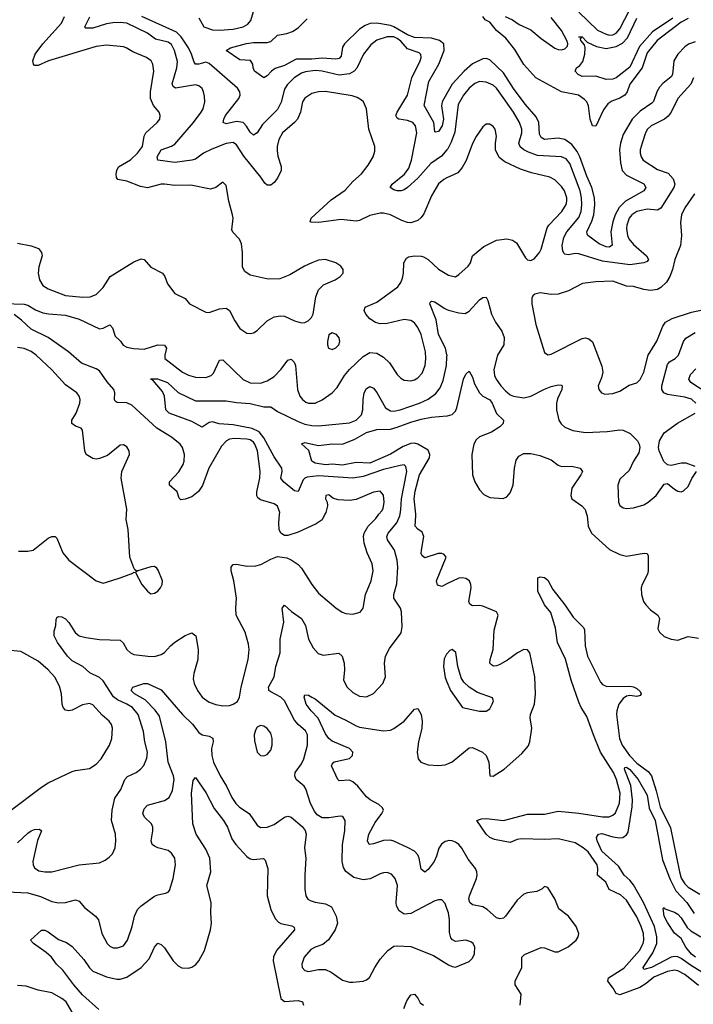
# Model space of a CAD drawing. Header units: inches. Extents: x 1649636 to 1815363, y 506543 to 641975.
# Tile 590 of 656: x 1747503 to 1751440, y 597135 to 602891. Entities that reach past the tile are written whole.
import ezdxf

# ---------------------------------------------------------------- set-up
doc = ezdxf.new("R2010")
doc.units = ezdxf.units.IN
doc.header["$MEASUREMENT"] = 0
for name, color, linetype in [('B7549', 7, 'Continuous'), ('B7559', 7, 'Continuous'), ('B7640', 7, 'Continuous'), ('B7650', 7, 'Continuous')]:
    doc.layers.add(name, color=color, linetype=linetype)

msp = doc.modelspace()

# ---------------------------------------------------------------- linework, layer by layer
at = {"layer": 'B7549', "color": 5}
for points, elevation in [([(1747490, 598078.9), (1747550, 598136.5), (1747570, 598149.2), (1747590, 598156.9), (1747618.5, 598158.5), (1747630.3, 598150), (1747607.4, 598092.6), (1747579.1, 597970), (1747581.1, 597950), (1747590, 597933.4), (1747615.8, 597915.8), (1747649.2, 597909.2), (1747690, 597910.2), (1747850, 597951.3), (1747970, 597963.1), (1748002.6, 597977.4), (1748025.4, 597994.6), (1748045.1, 598014.9), (1748060.5, 598050), (1748064.7, 598090), (1748062.2, 598130), (1748039.3, 598210), (1748044.4, 598270), (1748059.7, 598340.3), (1748094, 598390), (1748117.6, 598450), (1748134, 598466), (1748182.9, 598490), (1748209.6, 598510), (1748228.8, 598531.2), (1748245.8, 598574.2), (1748249.8, 598610), (1748234.8, 598670), (1748226.3, 598730), (1748195, 598830), (1748162.8, 598870), (1748130, 598890.3), (1748074.4, 598914.4), (1748051.7, 598931.7), (1747990, 599025.8), (1747970, 599045.4), (1747913.1, 599073.1), (1747871.3, 599110), (1747810, 599143.9), (1747781.5, 599170), (1747724.8, 599250), (1747705.3, 599290), (1747703.9, 599316.1), (1747713.3, 599350), (1747715.6, 599384.4), (1747722, 599398), (1747730, 599403), (1747750, 599400.3), (1747770, 599388.5), (1747790, 599366.7), (1747828, 599308), (1747850.4, 599290), (1747890, 599279), (1747970, 599267.2), (1748090, 599264.2), (1748108.2, 599248.2), (1748130, 599208.4), (1748150, 599190.3), (1748170, 599180.9), (1748252, 599170), (1748290, 599169.1), (1748330, 599179.6), (1748350, 599192), (1748384, 599230), (1748410, 599251.5), (1748470, 599291.6), (1748510, 599306.7), (1748531.6, 599290), (1748546.4, 599210), (1748544.7, 599150), (1748521.2, 599070), (1748516.9, 599036.9), (1748522.3, 599010), (1748542.4, 598970), (1748570.3, 598930), (1748610, 598902.4), (1748650, 598887.9), (1748690, 598879.6), (1748730, 598882.3), (1748750.9, 598889.1), (1748775.2, 598904.8), (1748788.2, 598930), (1748796.5, 598990), (1748837.7, 599150), (1748844.1, 599210), (1748840.5, 599240.5), (1748821.5, 599310), (1748768.3, 599410), (1748765.7, 599450), (1748769.8, 599510), (1748754, 599610), (1748739.1, 599670), (1748738.7, 599690), (1748742.9, 599697.1), (1748750, 599705.5), (1748770, 599708.7), (1748830, 599696.5), (1748882.2, 599697.8), (1748913.2, 599706.8), (1748970, 599736.9), (1749010, 599752), (1749064.9, 599744.9), (1749090, 599734), (1749130, 599706.7), (1749150, 599684.4), (1749210, 599588.5), (1749250, 599538.7), (1749350, 599452.2), (1749387.1, 599427.1), (1749410, 599418.9), (1749450, 599416.5), (1749492.9, 599427.1), (1749509.6, 599450.3), (1749524.2, 599530), (1749557.4, 599610), (1749568.6, 599668.6), (1749563.1, 599710), (1749534, 599774), (1749516.8, 599830), (1749512.4, 599870), (1749515.9, 599890), (1749538.9, 599930), (1749584, 599976), (1749602.8, 600000)], 560), ([(1747495.8, 599784.2), (1747550, 599784.6), (1747581.2, 599790), (1747670, 599860.3), (1747690, 599870.3), (1747710, 599870.4), (1747719.7, 599859.7), (1747754.8, 599774.8), (1747790, 599731.8), (1747950, 599610.4), (1747990, 599598), (1748010, 599602), (1748090, 599628), (1748164, 599656), (1748170, 599662), (1748179.6, 599659.6), (1748217.3, 599590), (1748250, 599550.8), (1748270, 599534.8), (1748290, 599538.8), (1748310, 599550.8), (1748326, 599570), (1748335.6, 599590), (1748337.6, 599610), (1748312.8, 599672.8), (1748303.9, 599683.9), (1748290, 599694.5), (1748270, 599692), (1748194, 599670), (1748182, 599662), (1748186, 599670), (1748175.3, 599675.3), (1748170, 599686), (1748147.6, 599750), (1748136.8, 599910), (1748125.3, 599970), (1748127.5, 600000)], 580), ([(1750000, 597695.4), (1749990, 597723.7), (1749970, 597745.6), (1749950, 597746.9), (1749930, 597741), (1749790, 597666.4), (1749750, 597663.1), (1749721.5, 597681.5), (1749705.1, 597710), (1749702.4, 597730), (1749710.8, 597830), (1749698.3, 597870), (1749676.4, 597896.4), (1749650, 597905.1), (1749630, 597903.5), (1749610, 597898.9), (1749551.1, 597868.9), (1749510, 597862.2), (1749456.5, 597876.5), (1749410, 597911), (1749395.3, 597935.3), (1749388.5, 597970), (1749390.5, 598070), (1749403.1, 598150), (1749405.6, 598210), (1749392.4, 598232.4), (1749375.8, 598235.8), (1749310, 598225.6), (1749270, 598226), (1749242.2, 598242.2), (1749225.2, 598265.2), (1749202.6, 598310), (1749175, 598395), (1749165.1, 598410), (1749119.1, 598450), (1749110.9, 598470), (1749113.1, 598490), (1749150, 598540.3), (1749164.4, 598570), (1749185.3, 598650), (1749185.8, 598710), (1749174, 598734), (1749130.9, 598770.9), (1749110, 598795.6), (1749049.9, 598909.9), (1749028.4, 598930), (1748970, 598961.4), (1748959.7, 598970), (1748958.4, 598978.4), (1748957.2, 598990), (1748989.8, 599050), (1748999.8, 599110), (1749026.2, 599190), (1749025.8, 599270), (1749046.2, 599370), (1749036.2, 599450), (1749050, 599467.7), (1749091.6, 599431.6), (1749150.2, 599390), (1749172.6, 599350), (1749190.2, 599270), (1749218.8, 599218.8), (1749246.6, 599186.6), (1749275.8, 599175.8), (1749367.7, 599187.7), (1749387.2, 599170), (1749399.7, 599130), (1749400.8, 599090), (1749394.9, 599030), (1749417.6, 598990), (1749450, 598958.7), (1749490, 598936.9), (1749530, 598933.6), (1749570, 598952.6), (1749625.4, 599010), (1749641, 599050), (1749634.5, 599130), (1749640.9, 599170), (1749664.1, 599215.9), (1749732.8, 599307.2), (1749738.9, 599341.1), (1749734.2, 599430), (1749727.7, 599450), (1749689.8, 599510), (1749688.9, 599530), (1749706.3, 599593.7), (1749712.1, 599690), (1749709, 599731), (1749693.9, 599790), (1749653.3, 599850), (1749647.9, 599870), (1749656.1, 599890), (1749707.3, 599950), (1749724.2, 599990), (1749726.1, 600000)], 540), ([(1749286.5, 600000), (1749270, 599966.9), (1749236.6, 599943.4), (1749130, 599895.1), (1749070, 599875.6), (1749050, 599876.4), (1749030, 599889.6), (1749019.8, 599910), (1749017, 599950), (1749022.1, 600000)], 560), ([(1750000, 599592.2), (1749970, 599577.4), (1749945.3, 599585.3), (1749939.8, 599610), (1749996, 599750), (1749984.1, 599764.1), (1749969.6, 599769.6), (1749949.6, 599769.6), (1749870, 599745.1), (1749856, 599756), (1749849.8, 599769.8), (1749850.8, 599790), (1749865.8, 599870), (1749855.9, 599895.9), (1749830, 599912.4), (1749814.5, 599930), (1749818.4, 599990), (1749817.4, 600000)], 520), ([(1747450, 598267.6), (1747630, 598405.5), (1747669.3, 598430.7), (1747810, 598495.6), (1747830, 598502.3), (1747910, 598513.1), (1747950, 598538.9), (1747978.7, 598570), (1748027.6, 598650), (1748041.2, 598690), (1748044.5, 598750), (1748039.2, 598770), (1748026.6, 598790), (1747984.6, 598824.6), (1747930, 598885.4), (1747910, 598894), (1747870, 598885.8), (1747810, 598854.8), (1747790, 598850.9), (1747770, 598855.4), (1747758, 598870), (1747750.8, 598890), (1747748.2, 598950), (1747735.5, 598995.5), (1747707.4, 599047.4), (1747670, 599090.9), (1747610, 599140.9), (1747510, 599196.9), (1747430, 599205.7)], 580), ([(1750000, 599184.2), (1749998, 599182), (1749984.4, 599155.6), (1749979.5, 599110), (1749990, 599044.7), (1750000, 599020.2)], 540), ([(1747430, 597792.3), (1747550, 597787.6), (1747624.8, 597764.8), (1747690, 597736.8), (1747730, 597729.2), (1747770, 597730.2), (1747830, 597745.5), (1747850, 597737.4), (1747881.3, 597701.3), (1747946.4, 597650), (1747963.1, 597630), (1747982.6, 597550), (1748014.4, 597490), (1748030, 597474.4), (1748050, 597465.3), (1748074.9, 597465.1), (1748110, 597477.1), (1748132.2, 597510), (1748159.7, 597590), (1748174.5, 597650), (1748192.2, 597690), (1748212.6, 597710), (1748290, 597767.7), (1748310, 597776), (1748355.9, 597784.1), (1748370, 597790.7), (1748378.6, 597801.4), (1748400.4, 597870), (1748413.5, 597950), (1748409.7, 597990), (1748390, 598019.6), (1748370, 598034.3), (1748310, 598050.8), (1748290, 598059.2), (1748277.7, 598070), (1748270.9, 598090.9), (1748281.2, 598150), (1748280.3, 598170), (1748272.8, 598190), (1748233.3, 598230), (1748223.1, 598250), (1748230, 598277.6), (1748250, 598300.2), (1748350, 598325.8), (1748376, 598344), (1748395.6, 598384.4), (1748406.5, 598450), (1748402.8, 598470), (1748370.6, 598550.6), (1748357.6, 598670), (1748319.7, 598819.7), (1748295.4, 598855.4), (1748235.5, 598915.5), (1748174.7, 598950), (1748153.6, 598970), (1748164, 598990), (1748229, 599010), (1748250, 599010.2), (1748330, 598974), (1748454.8, 598830), (1748512.5, 598772.5), (1748550, 598723.2), (1748570, 598711.1), (1748610, 598701.8), (1748631.6, 598691.6), (1748634.4, 598670), (1748624.1, 598630), (1748625.2, 598590), (1748636.3, 598550), (1748674.2, 598470), (1748711.8, 598410), (1748743.4, 598343.4), (1748767.2, 598310), (1748788.5, 598288.5), (1748843.6, 598250), (1748890, 598183.1), (1748910, 598169), (1748950, 598171.3), (1748990, 598187.3), (1749050, 598229.1), (1749070, 598234.4), (1749090.4, 598230), (1749154.6, 598174.6), (1749172.2, 598152.2), (1749176.5, 598130), (1749167, 598050), (1749176.1, 597990), (1749168.9, 597890), (1749169.1, 597809.1), (1749175.3, 597770), (1749186.4, 597750), (1749201.2, 597741.2), (1749230, 597731.5), (1749290, 597722.8), (1749324.7, 597704.7), (1749352.6, 597650), (1749360.2, 597610), (1749346.9, 597570), (1749307.4, 597512.6), (1749274.3, 597485.7), (1749230, 597469.7), (1749205.1, 597454.9), (1749165.3, 597410), (1749151.7, 597370), (1749154, 597350), (1749170, 597332.4), (1749190, 597327.9), (1749250, 597339.6), (1749290, 597339.6), (1749323.5, 597323.5), (1749390, 597277.1), (1749430, 597263.8), (1749450, 597263.8), (1749510, 597270.4), (1749530, 597278), (1749548.2, 597291.8), (1749578.3, 597350), (1749610, 597398.4), (1749655.1, 597450), (1749690, 597474.9), (1749710, 597478), (1749790, 597473.1), (1749921, 597421), (1750000, 597372.4)], 540), ([(1750000, 598089.2), (1749990, 598086.5), (1749967.8, 598072.2), (1749952, 598048), (1749939.1, 598000.9), (1749924.8, 597970), (1749890, 597923.1), (1749870, 597908.7), (1749850, 597925.6), (1749838.4, 597990), (1749829.4, 598009.4), (1749809.9, 598029.9), (1749774.3, 598050), (1749690, 598089.9), (1749670, 598094.7), (1749630, 598093.2), (1749570, 598072.8), (1749545.1, 598070), (1749535.3, 598090), (1749543.8, 598130), (1749581.2, 598198.8), (1749620.5, 598250), (1749629.6, 598270), (1749624, 598284), (1749602.5, 598302.5), (1749550.9, 598330.9), (1749530, 598348), (1749479.2, 598410), (1749450, 598436.2), (1749430, 598446.2), (1749370, 598441.7), (1749361.7, 598450), (1749325.7, 598530), (1749330, 598539.1), (1749338.4, 598550), (1749350, 598555.2), (1749430, 598571.3), (1749448.7, 598590), (1749449.8, 598610), (1749430.7, 598630), (1749330, 598674.2), (1749309, 598689), (1749290, 598716.5), (1749248.1, 598808.1), (1749206.4, 598850), (1749177, 598890), (1749165.6, 598930), (1749170, 598944), (1749190, 598942), (1749210, 598931.5), (1749230, 598920.2), (1749346, 598826), (1749410, 598797), (1749470, 598762.3), (1749490, 598755.5), (1749630, 598734.7), (1749670, 598738), (1749690, 598746.7), (1749749.2, 598790.8), (1749810, 598861.3), (1749830, 598863.8), (1749849.3, 598829.3), (1749856.1, 598790), (1749853.4, 598750), (1749834.2, 598670), (1749827, 598610), (1749832.2, 598570), (1749847.9, 598550), (1749890, 598535), (1749950, 598531.6), (1749990, 598534.5), (1750000, 598539.2)], 520), ([(1747965.3, 597105.3), (1747870, 597191.3), (1747818.9, 597250), (1747755.2, 597335.2), (1747717.6, 597370), (1747689.7, 597410), (1747658.6, 597438.6), (1747582.9, 597490), (1747566.6, 597510), (1747630, 597568), (1747650, 597568.5), (1747670, 597559.5), (1747730, 597514.2), (1747776.6, 597496.6), (1747810, 597472.7), (1747877.7, 597397.7), (1747910, 597349.3), (1747930, 597328.1), (1748010, 597296.9), (1748070, 597282.2), (1748090, 597281.6), (1748130, 597293.9), (1748213.3, 597350), (1748258.8, 597401.2), (1748290.6, 597469.4), (1748310, 597492.7), (1748330, 597485.5), (1748350, 597465.8), (1748399.1, 597390), (1748430, 597359.6), (1748450, 597349.3), (1748490, 597346.4), (1748510, 597352.6), (1748532.7, 597367.3), (1748550.6, 597389.4), (1748582.8, 597450), (1748617.8, 597570), (1748623.7, 597610), (1748619.3, 597670), (1748621.5, 597730), (1748596.5, 597830), (1748620.2, 597910), (1748613.8, 597990), (1748590, 598042.4), (1748534.7, 598130), (1748514.7, 598190), (1748506.7, 598370), (1748516.9, 598443.1), (1748530, 598460.7), (1748590, 598372.9), (1748639, 598279), (1748694.9, 598210), (1748718.5, 598170), (1748743.3, 598103.3), (1748765.7, 598070), (1748830, 597998.5), (1748850, 597984.9), (1748870, 597981.5), (1748927.5, 597987.5), (1748937.8, 597977.8), (1748952.3, 597930), (1748950.2, 597769.8), (1748971, 597690), (1748997, 597637), (1749014.7, 597614.7), (1749030, 597607.4), (1749094.1, 597594.1), (1749106.6, 597586.6), (1749109.2, 597570), (1749004.1, 597450), (1748986.5, 597413.5), (1748983.7, 597390), (1749030, 597168.5), (1749051.3, 597151.3), (1749130, 597157.1), (1749155.8, 597150), (1749161.3, 597130)], 520), ([(1747808.7, 597090), (1747774.5, 597150), (1747750, 597168.6), (1747690, 597202.2), (1747610, 597217.8), (1747541.7, 597241.7), (1747490, 597245.6)], 540), ([(1749748.2, 597110), (1749765, 597155), (1749790, 597190.3), (1749810, 597194), (1749830, 597170.6), (1749844.5, 597144.4), (1749863, 597130)], 520)]:
    msp.add_lwpolyline(points, dxfattribs=dict(at, elevation=elevation))
at = {"layer": 'B7549', "color": 5, "elevation": 560}
msp.add_lwpolyline([(1748910, 598764.5), (1748890, 598754.5), (1748881.8, 598738.2), (1748874, 598710), (1748875.1, 598675.1), (1748890.5, 598610), (1748910, 598590.5), (1748930, 598588.5), (1748950, 598595.5), (1748970, 598620.7), (1748979.1, 598650), (1748978.3, 598690), (1748970, 598719.3), (1748950, 598747.3), (1748930, 598760.7)], close=True, dxfattribs=at)
at = {"layer": 'B7559', "color": 5}
for points, elevation in [([(1750816, 600000), (1750819.2, 599990), (1750826.2, 599930), (1750844.4, 599890), (1750950, 599793.4), (1751010, 599764.9), (1751050, 599754.9), (1751152.4, 599772.4), (1751170.3, 599770.3), (1751177.1, 599757.1), (1751176.5, 599670), (1751171.4, 599650), (1751140.8, 599590), (1751135.8, 599570), (1751138, 599530), (1751149.1, 599490), (1751162.3, 599470), (1751190, 599440.3), (1751232.2, 599410), (1751238.6, 599398.6), (1751242.6, 599390), (1751233.4, 599330), (1751243.1, 599310), (1751270, 599286), (1751310, 599270.3), (1751350, 599264), (1751410, 599285.7), (1751470, 599275.8)], 520), ([(1750000, 598539.2), (1750030, 598553.4), (1750130, 598634), (1750150, 598637.3), (1750208.5, 598610), (1750229, 598590), (1750244.2, 598550), (1750250, 598471.3), (1750270, 598468.4), (1750333.6, 598510), (1750438.5, 598601.5), (1750474.9, 598645.1), (1750484.4, 598670), (1750496.8, 598750), (1750487.3, 598810), (1750489, 598830), (1750511.3, 598890), (1750517.1, 598950), (1750513.7, 599050), (1750484.2, 599190), (1750470, 599208.3), (1750450, 599208.7), (1750413.4, 599190), (1750354, 599146), (1750310, 599121.6), (1750290, 599112.9), (1750271.7, 599111.7), (1750259.9, 599119.9), (1750251.7, 599130), (1750252.1, 599150), (1750270.4, 599209.6), (1750276.9, 599323.1), (1750298.7, 599410), (1750290, 599429.2), (1750210, 599462.3), (1750190, 599467.3), (1750150, 599464), (1750134, 599474), (1750128.7, 599490), (1750141.5, 599570), (1750140.7, 599590), (1750131.8, 599610), (1750110, 599624.8), (1750090, 599629), (1750070, 599626.8), (1750000, 599592.2)], 520), ([(1751470, 597245.3), (1751391.2, 597310), (1751350, 597331.3), (1751330, 597334.7), (1751290, 597326.9), (1751210, 597293.7), (1751163.9, 597256.1), (1751126.7, 597233.3), (1751010, 597191.2), (1750990, 597198.2), (1750972.2, 597230), (1750941.4, 597270), (1750944.5, 597290), (1751033.1, 597346.9), (1751124.9, 597450), (1751147.1, 597490), (1751150.8, 597510), (1751148.3, 597550), (1751135.6, 597590), (1751110, 597646), (1751050, 597744.5), (1751015.2, 597775.2), (1750947.4, 597807.4), (1750928, 597850), (1750879.3, 597890), (1750882, 597930), (1750877.9, 597950), (1750825.9, 598025.9), (1750796.9, 598050), (1750750, 598079.4), (1750650, 598101.8), (1750570, 598098.6), (1750436.5, 598103.5), (1750410, 598097.9), (1750370, 598080.2), (1750278.9, 598098.9), (1750250.8, 598110), (1750230, 598129.2), (1750174.7, 598210), (1750201.3, 598218.7), (1750230, 598221.2), (1750330, 598210.1), (1750470, 598246.9), (1750570, 598247.2), (1750650, 598263.6), (1750770, 598252.5), (1750908.7, 598231.3), (1750948.1, 598231.9), (1750970, 598240.6), (1750984.8, 598255.2), (1751008.2, 598311.8), (1751011.8, 598370), (1750990.3, 598450), (1750973, 598490), (1750898.5, 598610), (1750856.3, 598710), (1750818.3, 598818.3), (1750784.8, 598870), (1750770, 598902.4), (1750725.4, 599030), (1750693.4, 599153.4), (1750645.6, 599250), (1750634.2, 599334.2), (1750606.4, 599426.4), (1750569.8, 599470), (1750531.3, 599550), (1750532.1, 599627.9), (1750545.6, 599634.4), (1750569.7, 599630.3), (1750590, 599614.9), (1750619.4, 599559.4), (1750690, 599470.1), (1750738.3, 599398.3), (1750798.1, 599338.1), (1750803.7, 599323.7), (1750808.6, 599231.4), (1750821.6, 599170), (1750897.6, 599017.6), (1750910, 599004.3), (1750933.9, 598993.9), (1751070, 598994.6), (1751090, 598990.9), (1751110, 598982), (1751130, 598964), (1751135.3, 598950), (1751130, 598939.5), (1751110, 598935.4), (1751070, 598939.8), (1751050, 598935.6), (1751030, 598922.7), (1751005, 598890), (1750992.2, 598850), (1750991.6, 598830), (1751008.4, 598690), (1751024.6, 598650), (1751067.3, 598590), (1751110, 598545.6), (1751176, 598496), (1751195.5, 598470), (1751223.9, 598383.9), (1751246.4, 598290), (1751307.2, 598167.2), (1751358.9, 597910), (1751370, 597873.4), (1751390, 597839.2), (1751410, 597819.8), (1751478.7, 597778.7)], 480), ([(1750000, 599020.2), (1750020.5, 598970), (1750091.3, 598870), (1750190, 598848.8), (1750230, 598848.7), (1750250, 598863), (1750265.1, 598890), (1750272, 598910), (1750266.8, 598926.8), (1750178.9, 598958.9), (1750129.6, 598989.6), (1750099.3, 599019.3), (1750084, 599044), (1750062.9, 599110), (1750051.7, 599191.7), (1750030, 599208.7), (1750016.9, 599203.1), (1750000, 599184.2)], 540), ([(1751490, 597323.3), (1751423.8, 597363.8), (1751370, 597404), (1751350, 597412.6), (1751330, 597414.8), (1751310, 597411.1), (1751195.2, 597350), (1751150, 597339.3), (1751147.6, 597350), (1751204.4, 597435.6), (1751226, 597490), (1751227.6, 597530), (1751212.8, 597590), (1751149.6, 597730), (1751090, 597833), (1751070, 597860.2), (1751035.4, 597890), (1751003.6, 597943.6), (1750904.7, 598030), (1750877.9, 598090), (1750873.6, 598110), (1750885.1, 598130), (1750905.4, 598134.6), (1750970, 598114.1), (1751010, 598108.4), (1751028.9, 598111.1), (1751050, 598125.2), (1751058.9, 598141.1), (1751082.2, 598290), (1751084.1, 598330), (1751074.1, 598414.1), (1751037.6, 598510), (1751040, 598520), (1751050, 598521.8), (1751070, 598507.3), (1751118.3, 598450), (1751170, 598358.6), (1751182.5, 598282.5), (1751216.4, 598210), (1751260.2, 597980.2), (1751304, 597864), (1751338.5, 597798.5), (1751402.8, 597730), (1751445.3, 597665.3)], 460), ([(1750427.4, 597130), (1750433.7, 597193.7), (1750399.7, 597250), (1750398.3, 597270), (1750438, 597350), (1750438.5, 597410), (1750453.1, 597426.9), (1750550, 597467.4), (1750570, 597464.9), (1750630, 597441.3), (1750650, 597442.8), (1750707.8, 597472.2), (1750755.6, 597510), (1750768, 597530), (1750771.3, 597550), (1750755.1, 597590), (1750710, 597649.6), (1750653.6, 597693.6), (1750630, 597752.3), (1750590, 597819), (1750570, 597824), (1750556, 597810), (1750525.5, 597794.5), (1750470, 597787.3), (1750450, 597779.2), (1750410, 597744), (1750341.5, 597650), (1750330, 597639.8), (1750310, 597635.3), (1750290, 597641.5), (1750234.5, 597690), (1750210, 597705), (1750150, 597717.3), (1750133.6, 597730), (1750128.8, 597750), (1750131, 597770), (1750173.2, 597870), (1750177.4, 597890), (1750175.3, 597910), (1750166.6, 597930), (1750123.8, 597983.8), (1750087.6, 598047.6), (1750070, 598068.9), (1750050, 598083.4), (1750030, 598091.3), (1750010, 598091.9), (1750000, 598089.2)], 520), ([(1750000, 597372.4), (1750010, 597366.3), (1750030, 597356), (1750050, 597353.4), (1750130, 597385.3), (1750150, 597405.5), (1750161.3, 597430), (1750162.4, 597470), (1750153.3, 597490), (1750140.7, 597500.7), (1750110, 597509.7), (1750050, 597502.6), (1750032.1, 597512.1), (1750023.5, 597523.5), (1750014.8, 597554.8), (1750014.5, 597630), (1750009, 597670), (1750000, 597695.4)], 540), ([(1751453.8, 597410), (1751430, 597429.4), (1751397.2, 597470), (1751370, 597520.5), (1751330.9, 597550.9), (1751290, 597613.3), (1751269.9, 597650), (1751263.9, 597696.1), (1751270, 597700.7), (1751274.3, 597694.3), (1751330, 597674), (1751350, 597662.3), (1751370, 597641.4), (1751404.5, 597584.5), (1751424.7, 597564.7), (1751484.2, 597530)], 440)]:
    msp.add_lwpolyline(points, dxfattribs=dict(at, elevation=elevation))
at = {"layer": 'B7640', "color": 5}
for points, elevation in [([(1747490, 601584.2), (1747570, 601568.9), (1747613.1, 601553.1), (1747630.2, 601530.2), (1747633.8, 601510), (1747614.8, 601445.2), (1747610.2, 601410), (1747617.8, 601370), (1747637.9, 601337.9), (1747670, 601318), (1747770, 601279.3), (1747871.9, 601268.1), (1747915.3, 601270), (1747950, 601284.2), (1747990, 601324.4), (1748031.8, 601390), (1748170, 601475.2), (1748212.8, 601492.8), (1748230, 601488.4), (1748270, 601444.2), (1748337.1, 601410), (1748350.4, 601390), (1748367.1, 601347.1), (1748410, 601290.7), (1748470, 601260.5), (1748496.3, 601230), (1748590, 601181.6), (1748610, 601179.3), (1748670, 601201.6), (1748710, 601204), (1748730, 601191), (1748760.3, 601130), (1748790, 601086), (1748830, 601058), (1748850, 601055.5), (1748870, 601060.5), (1748890, 601074.4), (1748950, 601130.3), (1748990, 601153.1), (1749030, 601159.5), (1749050, 601157), (1749110, 601130.4), (1749150, 601118.7), (1749170, 601121.3), (1749189.7, 601130.3), (1749209.4, 601150), (1749218.4, 601170), (1749233.7, 601270), (1749248.5, 601311.5), (1749278.5, 601341.5), (1749346.6, 601370), (1749377, 601390), (1749392.7, 601410), (1749393.2, 601430), (1749379, 601450), (1749350, 601469.2), (1749290, 601489.3), (1749250, 601484.5), (1749210, 601469.5), (1749166.8, 601450), (1749081.2, 601398.8), (1749023.1, 601376.9), (1748954.9, 601374.9), (1748850, 601397.6), (1748818.3, 601418.3), (1748804.9, 601444.9), (1748805.7, 601530), (1748799.8, 601579.8), (1748788.5, 601608.5), (1748748.5, 601648.5), (1748742.8, 601662.8), (1748749.7, 601730), (1748746.9, 601750), (1748724.4, 601830), (1748710, 601922), (1748690, 601942), (1748650.3, 601909.7), (1748619.1, 601900.9), (1748503.3, 601923.3), (1748410, 601921.4), (1748349.8, 601929.8), (1748329.8, 601929.8), (1748250, 601908.4), (1748210, 601914.9), (1748130, 601947.6), (1748077.5, 601957.5), (1748067.9, 601967.9), (1748067.5, 601987.5), (1748069.8, 602010), (1748080.9, 602030), (1748150, 602072.1), (1748192, 602110), (1748220.2, 602150), (1748231, 602209), (1748240.7, 602230), (1748306.3, 602290), (1748321.3, 602310), (1748324.7, 602330), (1748317.4, 602350), (1748284.2, 602390), (1748268.2, 602430), (1748267.9, 602470), (1748286.8, 602590), (1748281.6, 602630), (1748270.5, 602650.5), (1748244.7, 602670), (1748163.3, 602703.3), (1748126, 602726), (1748110, 602731.6), (1748010, 602742.1), (1747950, 602735), (1747670.4, 602650), (1747610, 602623.5), (1747590, 602623.6), (1747584.2, 602630), (1747579.7, 602650), (1747592.8, 602690), (1747637.3, 602750), (1747746.8, 602870), (1747765.4, 602910)], 580), ([(1750000, 601965.9), (1749982.5, 601957.5), (1749950, 601931.1), (1749910, 601860.5), (1749864.8, 601755.2), (1749850, 601734), (1749830, 601716.8), (1749790, 601703.5), (1749770, 601705.7), (1749736.4, 601716.4), (1749669.8, 601749.8), (1749630, 601759.3), (1749610, 601759.3), (1749550, 601746.2), (1749490, 601716.8), (1749470, 601712.8), (1749382.5, 601722.5), (1749250, 601705.3), (1749207.2, 601707.2), (1749201.2, 601710), (1749205.6, 601730), (1749323.1, 601836.9), (1749405, 601895), (1749450, 601944.9), (1749501.1, 601990), (1749540.4, 602039.6), (1749569.7, 602090), (1749578, 602122), (1749578.7, 602150), (1749544.5, 602250), (1749530.7, 602370.7), (1749512.8, 602410), (1749500.7, 602420.7), (1749475.8, 602435.8), (1749445.3, 602445.3), (1749290, 602471.3), (1749250, 602469.8), (1749210, 602459.8), (1749170, 602432.8), (1749156.8, 602410), (1749144.3, 602350), (1749125.8, 602310), (1749109.6, 602290.4), (1749039.8, 602230), (1749017, 602190), (1749007.5, 602150), (1749006.9, 602126.9), (1749012.6, 602092.6), (1749031.7, 602031.7), (1749031.1, 602010), (1749010, 601965.1), (1748990, 601939.7), (1748970, 601924.4), (1748950, 601923), (1748935.3, 601935.3), (1748912.4, 601970), (1748813.4, 602093.4), (1748770, 602159.2), (1748750, 602172.2), (1748710, 602167.9), (1748625.4, 602134.6), (1748578, 602110), (1748530, 602076.2), (1748510, 602069.1), (1748410, 602055.5), (1748309.9, 602069.9), (1748306.8, 602090), (1748330, 602130.2), (1748390, 602150.7), (1748410, 602163.2), (1748519.2, 602290), (1748564.5, 602350), (1748575, 602370), (1748584.4, 602410), (1748583.6, 602443.6), (1748577.6, 602470), (1748568.9, 602488.9), (1748550, 602504.4), (1748529.8, 602509.8), (1748414, 602490), (1748399.4, 602499.4), (1748394.9, 602514.9), (1748422.2, 602610), (1748426.1, 602646.1), (1748406.9, 602710), (1748390, 602745), (1748370, 602759.3), (1748297.4, 602777.4), (1748250, 602812.6), (1748129.5, 602870), (1748090, 602875.3), (1748047, 602873), (1748010, 602866.1), (1747930, 602841.5), (1747890, 602841.3), (1747883.1, 602850), (1747912.3, 602907.7)], 560), ([(1750000, 602129.9), (1749967.7, 602092.3), (1749905.9, 602050), (1749830, 601963.6), (1749770, 601910.8), (1749750, 601895.8), (1749733.4, 601890), (1749709, 601890), (1749690, 601895.4), (1749667.3, 601910), (1749679.7, 601930), (1749751.9, 601988.1), (1749777.1, 602022.9), (1749793, 602070), (1749824.6, 602230), (1749816.5, 602270), (1749799.8, 602290), (1749770, 602301.6), (1749718, 602310), (1749710, 602315.1), (1749701.8, 602330), (1749708.3, 602350), (1749769.2, 602450), (1749794.1, 602550), (1749843.4, 602650), (1749849.8, 602670), (1749847.7, 602687.7), (1749837.1, 602697.2), (1749770, 602719.5), (1749730, 602764.9), (1749710, 602780.6), (1749690, 602790.3), (1749650, 602790.4), (1749590, 602770.6), (1749555.8, 602744.2), (1749513.2, 602690), (1749473.5, 602606.5), (1749458.6, 602590), (1749430, 602574.7), (1749370, 602566.8), (1749270, 602590.3), (1749230, 602593.7), (1749173.6, 602586.4), (1749150, 602578.4), (1749107.1, 602550), (1749066.4, 602510), (1749050, 602484.2), (1749030.9, 602409.1), (1749010, 602365.3), (1748922.4, 602277.6), (1748890, 602229.6), (1748870, 602216.4), (1748850, 602232.9), (1748828.7, 602268.7), (1748809.4, 602289.4), (1748770, 602296.2), (1748710, 602282), (1748691.6, 602290), (1748695.5, 602310), (1748706, 602330), (1748782.9, 602430), (1748790.7, 602450), (1748789, 602469), (1748776.8, 602490), (1748610, 602635.3), (1748590, 602641.7), (1748550, 602630.5), (1748530, 602630.7), (1748521.9, 602641.9), (1748507.2, 602690), (1748490, 602726.6), (1748447, 602790), (1748418.8, 602818.8), (1748216.8, 602910)], 540), ([(1748550, 602901.7), (1748579.6, 602850), (1748630, 602832), (1748670, 602830.1), (1748750, 602836.1), (1748809.7, 602850), (1748835.7, 602864.3), (1748854.7, 602885.3), (1748870, 602938.4)], 540), ([(1750000, 602460.2), (1749971.5, 602410), (1749967.9, 602387.9), (1749979.3, 602310), (1749971.4, 602270), (1749950, 602236.3), (1749933.6, 602233.6), (1749930, 602235.3), (1749922.9, 602290), (1749867.9, 602390), (1749894.1, 602530), (1749952.7, 602630), (1749984.6, 602710), (1749982.5, 602750), (1749956.8, 602770), (1749910, 602783.6), (1749810, 602787.1), (1749770, 602801.6), (1749690, 602850), (1749670, 602857.1), (1749590, 602871.4), (1749551.9, 602868.1), (1749522.9, 602857.1), (1749490, 602834.6), (1749400.5, 602750), (1749388.9, 602730), (1749382, 602678), (1749370, 602663), (1749350, 602659.6), (1749270, 602666.3), (1749210, 602660.8), (1749119.6, 602660.4), (1749050, 602622.5), (1748995.4, 602604.6), (1748975.1, 602590), (1748950, 602561.7), (1748930, 602551.2), (1748876.3, 602590), (1748866.6, 602610), (1748865.1, 602630), (1748851.4, 602651.4), (1748790, 602655.6), (1748709.6, 602710), (1748734.5, 602725.5), (1748828.4, 602751.6), (1748870, 602756.8), (1748950, 602757.3), (1748970, 602763.9), (1749010, 602799.4), (1749063.6, 602810), (1749097.3, 602822.7), (1749130, 602843.7), (1749184, 602896)], 520), ([(1747410, 601231.9), (1747530, 601227.7), (1747550, 601222.3), (1747594.9, 601194.9), (1747637.8, 601177.8), (1747670.7, 601170.7), (1747770, 601163.3), (1747850, 601140.4), (1747970, 601083.9), (1747990, 601086.7), (1748030, 601106.4), (1748044.9, 601090), (1748060.4, 601040.5), (1748091.5, 601011.5), (1748108.3, 600988.3), (1748130, 600976.5), (1748168.7, 600968.7), (1748230, 600964.1), (1748310, 600990.2), (1748348.8, 600988.8), (1748360.3, 600970), (1748350.4, 600930), (1748350.5, 600910), (1748454, 600830), (1748490, 600813), (1748530, 600802), (1748590, 600799.1), (1748622, 600810), (1748634.8, 600825.2), (1748670, 600901.3), (1748690, 600902.7), (1748810, 600787.3), (1748850, 600768.7), (1748910, 600766.3), (1748950, 600779.4), (1748990, 600805), (1749031.5, 600848.5), (1749070, 600901.3), (1749090, 600906.7), (1749108.1, 600888.1), (1749114.5, 600870), (1749126.7, 600730), (1749140.7, 600690), (1749155.3, 600670), (1749174.6, 600654.6), (1749190, 600648.4), (1749230, 600649.4), (1749271.7, 600668.3), (1749330, 600710.2), (1749358.6, 600741.4), (1749400.6, 600810), (1749430, 600845.4), (1749510, 600922.8), (1749550, 600946), (1749590, 600942.4), (1749630, 600918), (1749664.3, 600884.3), (1749710, 600816.5), (1749730, 600794.9), (1749750, 600783.2), (1749790, 600780.2), (1749810, 600786), (1749830, 600796.9), (1749855.5, 600824.5), (1749873.2, 600870), (1749877, 600910), (1749873.9, 600950), (1749849.9, 601050), (1749830.8, 601090.8), (1749810, 601118.4), (1749790, 601132.8), (1749750, 601137.6), (1749650, 601115.4), (1749610, 601112.7), (1749581.6, 601121.6), (1749550, 601142.3), (1749525.7, 601170), (1749516.3, 601190), (1749522, 601210), (1749590, 601239.7), (1749712.9, 601330), (1749730, 601354), (1749740.2, 601379.8), (1749746.9, 601410), (1749749, 601470), (1749763.2, 601496.8), (1749775.9, 601504.1), (1749810, 601510.2), (1749849.2, 601509.2), (1749864, 601504), (1749890, 601488.9), (1749950, 601432.9), (1750000, 601403.8)], 560), ([(1750000, 600932), (1749991, 600970), (1749951.6, 601050), (1749937.2, 601137.2), (1749899.6, 601230), (1749902.3, 601237.7), (1749910, 601244.9), (1749930, 601241.5), (1749984.2, 601204.2), (1750000, 601196.9)], 540), ([(1749022.1, 600000), (1749023.2, 600010), (1749010, 600046.6), (1748990, 600061.6), (1748910, 600083.8), (1748895.3, 600095.3), (1748888.5, 600108.5), (1748889.1, 600130), (1748905.9, 600210), (1748907.8, 600250), (1748893.2, 600370), (1748878.1, 600410), (1748870, 600421.3), (1748850, 600435), (1748830, 600439.7), (1748757.5, 600442.5), (1748730, 600438.9), (1748711.6, 600430), (1748682.2, 600397.8), (1748608.3, 600270), (1748571.3, 600168.7), (1748547.5, 600132.5), (1748510, 600102), (1748470, 600087.3), (1748444.9, 600084.9), (1748434.2, 600094.2), (1748423.7, 600130), (1748378.4, 600170), (1748377.6, 600190), (1748432.5, 600247.5), (1748458.7, 600290), (1748464.2, 600310), (1748466.2, 600350), (1748454.5, 600390), (1748441, 600410), (1748390.9, 600450), (1748303.7, 600503.7), (1748158.4, 600638.4), (1748130, 600650.5), (1748073.1, 600653.1), (1748060.8, 600660.8), (1748056.4, 600670), (1748058.3, 600710), (1748053.3, 600730), (1748014.8, 600774.8), (1747970, 600837.6), (1747950, 600850.9), (1747863.4, 600883.4), (1747788.9, 600948.9), (1747670, 601032.8), (1747570, 601082.3), (1747513.9, 601133.9), (1747470, 601166.8)], 560), ([(1748127.5, 600000), (1748129.7, 600030.3), (1748095.6, 600210), (1748100.7, 600250), (1748144.5, 600350), (1748143.7, 600370), (1748130, 600393.2), (1748110, 600406), (1748090, 600403.7), (1748016.4, 600343.6), (1747970, 600325.1), (1747950, 600322), (1747930, 600325.1), (1747891.8, 600350), (1747884, 600370), (1747870.9, 600490.9), (1747862.2, 600502.3), (1747830, 600515.1), (1747808.5, 600530), (1747807.2, 600550), (1747834, 600590), (1747854, 600650), (1747856.3, 600670), (1747851.5, 600690), (1747836.9, 600710), (1747770, 600756), (1747690, 600844), (1747599.1, 600930), (1747570, 600950.7), (1747530, 600968.2), (1747490, 600975.4)], 580), ([(1749726.1, 600000), (1749731.4, 600028.6), (1749734.8, 600090), (1749765, 600250), (1749759.4, 600279.4), (1749750, 600288.4), (1749725.8, 600285.8), (1749630, 600260.6), (1749510, 600221.3), (1749450.1, 600209.9), (1749250, 600223.6), (1749183.7, 600216.3), (1749169.2, 600210.8), (1749159.7, 600200.3), (1749130, 600133.3), (1749110, 600136), (1749043.9, 600190), (1749029.9, 600209.9), (1749036.8, 600250), (1749035.4, 600270), (1748990, 600336.2), (1748930, 600446), (1748902, 600482), (1748861.4, 600501.4), (1748750, 600521.7), (1748668.8, 600528.8), (1748630, 600540.2), (1748610, 600535.7), (1748570, 600508), (1748510, 600541.2), (1748377, 600590), (1748356.9, 600610), (1748348.4, 600690), (1748337.2, 600717.2), (1748282.5, 600782.5), (1748268.8, 600788.8), (1748268.1, 600791.9), (1748307.9, 600792.1), (1748367.2, 600770), (1748430, 600711.5), (1748530, 600663.6), (1748710, 600663), (1748770, 600652.2), (1748850, 600647), (1748930, 600627.1), (1748970, 600627.6), (1749010, 600601), (1749130, 600541.7), (1749170, 600526.6), (1749210, 600517.9), (1749250, 600517.7), (1749430, 600533.8), (1749470, 600550.2), (1749499.9, 600580.1), (1749509, 600610), (1749509.9, 600670.1), (1749516.5, 600710), (1749530, 600735.6), (1749550, 600746.5), (1749570, 600736.9), (1749590, 600711.6), (1749641.9, 600621.9), (1749670, 600604.1), (1749690, 600602.5), (1749727.6, 600610), (1749838.9, 600650), (1749890, 600672.2), (1749935.1, 600704.9), (1749961, 600739), (1749977.5, 600782.5), (1749997.4, 600870), (1750000, 600920.9)], 540), ([(1749817.4, 600000), (1749808.1, 600090), (1749814.4, 600134.4), (1749839.2, 600230), (1749897.3, 600330), (1749900.4, 600350), (1749890, 600374.2), (1749830, 600409.9), (1749810, 600414.6), (1749790, 600412.9), (1749744.6, 600395.4), (1749670, 600350.7), (1749550, 600299.1), (1749470, 600302.1), (1749390, 600287.5), (1749330, 600293.6), (1749290, 600288.1), (1749230, 600298.6), (1749210, 600309.8), (1749192.2, 600372.3), (1749150, 600410.8), (1749170, 600419.3), (1749250, 600401.7), (1749328.7, 600411.3), (1749390, 600410.1), (1749461.6, 600438.4), (1749530, 600476.9), (1749590, 600494.8), (1749670, 600497.6), (1749710, 600508), (1749790, 600539.1), (1749850, 600554.8), (1749910, 600567.4), (1750000, 600575.3)], 520), ([(1749602.8, 600000), (1749619.2, 600020.8), (1749626.4, 600033.6), (1749633.2, 600070), (1749630, 600112.3), (1749610, 600134.5), (1749570, 600128.2), (1749470, 600086.6), (1749430, 600080.3), (1749363.9, 600083.9), (1749333.7, 600093.7), (1749310, 600113), (1749292, 600110), (1749290.8, 600090), (1749300.5, 600070), (1749302, 600050), (1749291.5, 600010), (1749286.5, 600000)], 560)]:
    msp.add_lwpolyline(points, dxfattribs=dict(at, elevation=elevation))
at = {"layer": 'B7640', "color": 5, "elevation": 580}
msp.add_lwpolyline([(1749330, 601059.5), (1749310, 601049), (1749302, 601010), (1749302, 600990), (1749308.2, 600970), (1749330, 600963.1), (1749350, 600972.7), (1749367.3, 600990), (1749373.7, 601010), (1749370.8, 601030.8), (1749354.5, 601050)], close=True, dxfattribs=at)
at = {"layer": 'B7650', "color": 5}
for points, elevation in [([(1750770, 602935.7), (1750881, 602830), (1750930, 602805.5), (1750950, 602799.9), (1750970, 602801.5), (1750990, 602812.2), (1751010, 602836.8), (1751070, 602950.7)], 480), ([(1751410, 602896.8), (1751370, 602876.3), (1751227.9, 602770), (1751170, 602697.3), (1751140.5, 602610), (1751070, 602514.7), (1751052.8, 602470), (1751040.3, 602450), (1751010, 602431.2), (1750964.7, 602415.3), (1750941.4, 602398.6), (1750915.6, 602364.4), (1750870, 602267.8), (1750850, 602269.8), (1750838, 602310), (1750826.9, 602386.9), (1750817, 602410), (1750804.5, 602424.5), (1750768.8, 602448.8), (1750670, 602469.2), (1750519.8, 602550), (1750450, 602629.2), (1750397.1, 602717.1), (1750343.5, 602783.5), (1750290, 602827.1), (1750250, 602876.8), (1750223, 602890), (1750209.8, 602909.8)], 480), ([(1750341.1, 602910), (1750383.2, 602890), (1750422.8, 602862.8), (1750490, 602831.7), (1750550, 602781.2), (1750630, 602725.3), (1750650, 602716.2), (1750670, 602713.7), (1750690, 602719.8), (1750704.9, 602735.1), (1750706.6, 602750), (1750700.9, 602770), (1750670, 602826.7), (1750610, 602904.5)], 480), ([(1751320.6, 602899.4), (1751200.9, 602819.1), (1751126.5, 602733.5), (1751070, 602613.4), (1750990, 602551.9), (1750970, 602543.1), (1750930, 602542), (1750870, 602561.5), (1750790, 602559.2), (1750768, 602570), (1750749.6, 602590), (1750757, 602610), (1750776.8, 602623.2), (1750794.5, 602645.5), (1750806.1, 602690), (1750807.8, 602727.8), (1750803.8, 602743.8), (1750782.7, 602770), (1750781.4, 602778.6), (1750788.4, 602788.4), (1750771.6, 602788.4), (1750770, 602791), (1750790, 602790.2), (1750820.2, 602760.2), (1750873.7, 602733.7), (1750930, 602723.1), (1750990, 602734.2), (1751025.8, 602754.2), (1751054.9, 602785.1), (1751110, 602899.4)], 460), ([(1751450, 602761.3), (1751411.5, 602748.5), (1751390, 602733), (1751348.9, 602690), (1751326, 602650), (1751318.4, 602570), (1751310, 602556.2), (1751261.8, 602518.2), (1751242.7, 602497.3), (1751226.5, 602470), (1751207.1, 602412.9), (1751198, 602402), (1751130, 602355.8), (1751082.5, 602310), (1751030, 602220.4), (1751014.6, 602170), (1751008.8, 602130), (1751015, 602055), (1751024.6, 602010), (1751050, 601981.9), (1751150, 601931.9), (1751162.7, 601910), (1751151.3, 601890), (1751043.1, 601830), (1751007.4, 601792.6), (1750984.1, 601750), (1750969, 601710), (1750958.7, 601650), (1750966.3, 601573.7), (1750950, 601561.8), (1750930, 601564), (1750890, 601580.7), (1750823.5, 601630), (1750820, 601640), (1750817.5, 601650), (1750847.5, 601712.4), (1750858.5, 601750), (1750864.5, 601810), (1750863.2, 601850), (1750847, 601910), (1750817.1, 601977.1), (1750777.4, 602090), (1750761, 602121), (1750730, 602161.6), (1750690, 602190.4), (1750650, 602197.3), (1750571.1, 602191.1), (1750550, 602201.8), (1750541.9, 602221.9), (1750536.4, 602290), (1750522.2, 602322.2), (1750456.7, 602396.8), (1750388.9, 602488.9), (1750330, 602579.6), (1750250, 602655.6), (1750230, 602663.2), (1750210, 602662.7), (1750150, 602632.9), (1750100.6, 602590), (1750030, 602513.1), (1750000, 602460.2)], 520), ([(1751440.2, 602550), (1751426.3, 602513.7), (1751349.5, 602430.5), (1751310.2, 602350), (1751292.5, 602327.5), (1751271.4, 602310), (1751194.3, 602270), (1751173.2, 602250), (1751161.4, 602230), (1751140.2, 602170), (1751129.4, 602130), (1751129.3, 602110), (1751134.4, 602090), (1751146.9, 602070), (1751230, 602014.3), (1751293.2, 601993.2), (1751321.4, 601961.4), (1751331.3, 601930), (1751325.9, 601910), (1751250, 601789), (1751230, 601777.4), (1751170, 601782.7), (1751110.4, 601770), (1751080.2, 601750), (1751065.5, 601730), (1751050.8, 601690), (1751049, 601670), (1751054.6, 601630), (1751063.3, 601610), (1751090, 601576.8), (1751167.2, 601510), (1751178.3, 601490), (1751170, 601477.6), (1751151, 601470), (1751070, 601457), (1750910, 601479.7), (1750770, 601522.5), (1750750, 601523.9), (1750710, 601516.8), (1750690, 601519.3), (1750684.6, 601524.6), (1750678.4, 601538.4), (1750674.2, 601570), (1750682.9, 601617.2), (1750700.7, 601650), (1750770, 601734.7), (1750783.9, 601770), (1750788.6, 601810), (1750787.2, 601850), (1750779.7, 601890), (1750717.8, 602050), (1750696.7, 602076.7), (1750670, 602089.3), (1750530, 602097), (1750475.8, 602115.7), (1750448.8, 602130), (1750427.8, 602147.8), (1750420.2, 602170), (1750438.1, 602230), (1750438.1, 602250), (1750424.7, 602290), (1750389.9, 602350), (1750305.9, 602470), (1750290, 602491.5), (1750270, 602508.2), (1750230, 602525.3), (1750190, 602528.9), (1750162.2, 602517.8), (1750130, 602489.8), (1750096.8, 602450), (1750065, 602395), (1750046, 602234), (1750024.8, 602175.2), (1750004.7, 602135.3), (1750000, 602129.9)], 540), ([(1750000, 601403.8), (1750010, 601398), (1750050, 601388.5), (1750070, 601400.4), (1750124.7, 601450), (1750138.3, 601470), (1750150, 601510.5), (1750215.4, 601564.6), (1750290, 601601.8), (1750350, 601610.2), (1750382.4, 601602.4), (1750406.5, 601586.5), (1750459.2, 601499.2), (1750470, 601487.3), (1750490, 601484), (1750510, 601492.4), (1750541, 601530), (1750551.6, 601550), (1750586.2, 601673.8), (1750596.5, 601690), (1750671.2, 601770), (1750696.7, 601810), (1750701.7, 601830), (1750700.5, 601850), (1750686.3, 601890), (1750670, 601915.8), (1750630, 601955.1), (1750600.9, 601970), (1750495.1, 601995.1), (1750430, 602017), (1750339.2, 602059.2), (1750305.2, 602085.2), (1750284.8, 602130), (1750284.2, 602170), (1750289.7, 602210), (1750281.6, 602250), (1750270, 602266.6), (1750250, 602280.7), (1750230, 602279.5), (1750210, 602263.7), (1750170, 602207.6), (1750150, 602167.8), (1750113.1, 602066.9), (1750090, 602026), (1750063.5, 601996.5), (1750000, 601965.9)], 560), ([(1751446.4, 601873.6), (1751390, 601791.2), (1751371.4, 601750), (1751365.3, 601705.2), (1751370.2, 601630.2), (1751365.4, 601570), (1751332.6, 601490), (1751318.8, 601430), (1751302.9, 601390), (1751282.9, 601357.2), (1751250, 601324.8), (1751230, 601314.2), (1751190, 601308.4), (1751150, 601312.9), (1751090, 601330.7), (1751050, 601332.5), (1750970, 601362.4), (1750870, 601359.3), (1750792.1, 601347.9), (1750710, 601306), (1750650, 601286.6), (1750610, 601284.7), (1750545.5, 601294.5), (1750513.4, 601286.6), (1750503, 601277), (1750496.8, 601263.2), (1750497.1, 601230), (1750519.5, 601110), (1750570, 600944.7), (1750590, 600930.8), (1750610, 600935.5), (1750790, 601026.7), (1750810, 601031.5), (1750830, 601025.7), (1750850, 601007.7), (1750906.1, 600866.1), (1750910.3, 600829.7), (1750903.1, 600796.9), (1750884.4, 600750), (1750888, 600730), (1750902.8, 600710), (1750922.3, 600702.3), (1750970, 600705.7), (1751010, 600718.7), (1751065.9, 600754.1), (1751110, 600768.9), (1751130, 600787), (1751150.7, 600830), (1751176.8, 600930), (1751227.4, 601012.6), (1751261.2, 601098.8), (1751277.8, 601122.2), (1751315.7, 601144.3), (1751430, 601181.6), (1751530, 601202.7)], 560), ([(1750000, 601196.9), (1750010, 601192.3), (1750070, 601176.5), (1750105.7, 601174.3), (1750130, 601187), (1750190, 601252.9), (1750210, 601267), (1750230, 601268), (1750239.6, 601250), (1750260.6, 601170), (1750283.4, 601123.4), (1750321.8, 601070), (1750334, 601034), (1750332.1, 600990), (1750296.5, 600930), (1750273.2, 600846.8), (1750278.9, 600810), (1750288.4, 600790), (1750315, 600750), (1750341.4, 600721.4), (1750370, 600698.6), (1750390, 600689.4), (1750450, 600679.8), (1750490, 600690.1), (1750570, 600731.3), (1750610, 600746.8), (1750650, 600756.9), (1750670, 600754), (1750673.7, 600750), (1750672.3, 600730), (1750646.3, 600673.7), (1750640.7, 600650), (1750640.2, 600610), (1750653.1, 600550), (1750667.5, 600527.5), (1750688.4, 600508.4), (1750736, 600490), (1750810, 600478), (1750936.6, 600483.4), (1751010, 600493), (1751030, 600491.2), (1751071.7, 600471.7), (1751113.1, 600430), (1751123.6, 600410), (1751127.4, 600390), (1751122, 600358), (1751090.4, 600310), (1751064.9, 600255.1), (1751010, 600205.2), (1750999.5, 600170), (1751003.1, 600070), (1751010.3, 600050.3), (1751030, 600038), (1751050, 600033.1), (1751090, 600038), (1751150, 600054.6), (1751176.2, 600070), (1751222, 600110), (1751270, 600176.3), (1751290, 600180.5), (1751330, 600146), (1751350, 600135.5), (1751370, 600130.6), (1751383.3, 600136.7), (1751410, 600162.8), (1751431.2, 600208.8), (1751459.5, 600250)], 540), ([(1751454.7, 600650), (1751430, 600671.9), (1751390, 600684.8), (1751290, 600700.2), (1751267.7, 600710), (1751257, 600730), (1751256, 600750), (1751290, 600875.8), (1751301.1, 600890), (1751334.6, 600910), (1751354.1, 600930), (1751383.6, 601010), (1751395.7, 601030), (1751450, 601061.7)], 540), ([(1750000, 600920.9), (1750000.5, 600930), (1750000, 600932)], 540), ([(1750000, 600575.3), (1750004.3, 600575.7), (1750030, 600583.5), (1750050, 600602.3), (1750058.3, 600621.7), (1750097.5, 600790), (1750110, 600819.5), (1750130, 600837.1), (1750150, 600801.6), (1750162.1, 600762.1), (1750190, 600710.2), (1750210.6, 600690.6), (1750250, 600668.5), (1750264.8, 600650), (1750289.6, 600589.6), (1750330.3, 600550), (1750328.9, 600530), (1750309, 600510), (1750261, 600479), (1750190, 600453.3), (1750170, 600434.1), (1750156.4, 600410), (1750145.9, 600350), (1750149.5, 600230), (1750162.5, 600190), (1750190, 600142.7), (1750216.3, 600116.3), (1750250, 600098.6), (1750328, 600092), (1750350, 600101.8), (1750370, 600125.8), (1750387.4, 600170), (1750395.4, 600270), (1750404.5, 600315.5), (1750420.4, 600339.6), (1750450, 600355.1), (1750490, 600355.7), (1750543.9, 600343.9), (1750610, 600318.6), (1750650, 600287.4), (1750670, 600279.6), (1750730, 600280.2), (1750779.1, 600270), (1750791.7, 600250), (1750783.1, 600230), (1750730, 600151.8), (1750724.2, 600110), (1750730.5, 600090), (1750788.3, 600048.3), (1750807.2, 600027.2), (1750816, 600000)], 520), ([(1751510, 600714.7), (1751424.7, 600770), (1751414.4, 600790), (1751423.5, 600816.5), (1751454.2, 600850)], 520), ([(1751450, 600279.3), (1751398.7, 600298.7), (1751370, 600299.2), (1751310, 600285.1), (1751288.3, 600288.3), (1751267.6, 600307.6), (1751239.8, 600370), (1751236.5, 600390), (1751242.4, 600430), (1751270, 600475.3), (1751347.1, 600532.9), (1751451.8, 600590)], 540)]:
    msp.add_lwpolyline(points, dxfattribs=dict(at, elevation=elevation))

doc.saveas('drawing.dxf')
